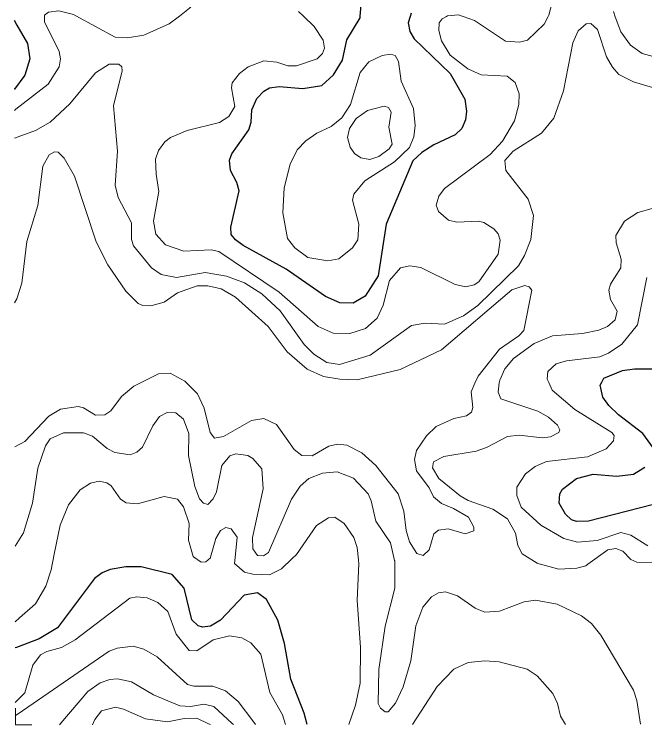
# Model space of a CAD drawing. Extents: x 473.9 to 500, y 7733.1 to 7760.8.
# Drawn here: x 473.927 to 476.272, y 7733.139 to 7735.779 of the extents above; entities that cross this region are included whole.
import ezdxf

# ---------------------------------------------------------------- set-up
doc = ezdxf.new("R2010")
doc.units = 0
doc.header["$LTSCALE"] = 0.032
for name, color, linetype, lineweight in [('1', 7, 'Continuous', 25), ('2', 7, 'Continuous', 13), ('63', 7, 'Continuous', 13)]:
    doc.layers.add(name, color=color, linetype=linetype, lineweight=lineweight)

msp = doc.modelspace()

# ---------------------------------------------------------------- linework, layer by layer
at = {"layer": '1'}
for points in [[(475.4034, 7735.7836), (475.3996, 7735.7711), (475.3922, 7735.7471), (475.3986, 7735.7148), (475.4145, 7735.6882), (475.5487, 7735.5593), (475.6022, 7735.4635), (475.6088, 7735.4191), (475.6056, 7735.3873), (475.5914, 7735.3549), (475.5669, 7735.3313), (475.4881, 7735.2936), (475.443, 7735.2651), (475.4099, 7735.2338), (475.31, 7734.9987), (475.28, 7734.8068), (475.2322, 7734.7318), (475.1881, 7734.7056), (475.1379, 7734.7063), (475.0843, 7734.7296), (474.939, 7734.8313), (474.7779, 7734.9196), (474.7505, 7734.9403), (474.7343, 7734.9609), (474.7329, 7734.9881), (474.7632, 7735.1229), (474.755, 7735.1539), (474.7317, 7735.1982), (474.7278, 7735.2364), (474.7367, 7735.2602), (474.799, 7735.3498), (474.8082, 7735.3782), (474.8106, 7735.4239), (474.8295, 7735.4657), (474.8555, 7735.4934), (474.8758, 7735.5056), (474.9127, 7735.511), (475.0007, 7735.5031), (475.0707, 7735.5147), (475.1149, 7735.5541), (475.1475, 7735.6088), (475.1638, 7735.6837), (475.2133, 7735.766), (475.2137, 7735.7714), (475.2192, 7735.8414)], [(473.9271, 7735.7575), (473.9374, 7735.7391), (473.976, 7735.6702), (473.9848, 7735.6131), (473.9661, 7735.5526), (473.9279, 7735.5007), (473.9275, 7735.5002)], [(476.3045, 7734.1664), (476.2641, 7734.2213), (476.1745, 7734.2902), (476.1377, 7734.3256), (476.116, 7734.3561), (476.1062, 7734.4005), (476.1118, 7734.4114), (476.1198, 7734.4268), (476.1891, 7734.4557), (476.2332, 7734.461), (476.3808, 7734.4619)], [(476.2993, 7733.9566), (476.0621, 7733.8955), (476.0178, 7733.894), (475.9995, 7733.9), (475.9767, 7733.9213), (475.9532, 7733.9619), (475.9555, 7733.9964), (475.966, 7734.0139), (476.018, 7734.0544), (476.0798, 7734.0695), (476.1679, 7734.0622), (476.2303, 7734.0704), (476.2726, 7734.0964)], [(475.0166, 7733.1393), (475.005, 7733.1823), (474.956, 7733.3087), (474.9318, 7733.4412), (474.9073, 7733.5279), (474.8653, 7733.6038), (474.8323, 7733.6286), (474.7827, 7733.6198), (474.6936, 7733.5279), (474.6565, 7733.5057), (474.6275, 7733.5013), (474.6115, 7733.5063), (474.588, 7733.5286), (474.5596, 7733.6468), (474.5151, 7733.6972), (474.3991, 7733.7253), (474.3418, 7733.7261), (474.2834, 7733.7154), (474.2545, 7733.7033), (474.2263, 7733.6827), (474.0884, 7733.4995), (474.0205, 7733.4577), (473.9359, 7733.4263), (473.9307, 7733.4244)]]:
    msp.add_lwpolyline(points, dxfattribs=at)
at = {"layer": '2'}
for points in [[(474.701, 7735.9764), (474.6457, 7735.8789), (474.579, 7735.8014), (474.5415, 7735.7725), (474.5034, 7735.7431), (474.4087, 7735.7016), (474.3488, 7735.6912), (474.303, 7735.694), (474.1563, 7735.7731), (474.148, 7735.7776), (474.0926, 7735.7916), (474.0546, 7735.787), (474.0396, 7735.7753), (474.0396, 7735.7733), (474.0393, 7735.7505), (474.0948, 7735.6401), (474.0991, 7735.613), (474.0942, 7735.5835), (474.0528, 7735.5195), (473.9327, 7735.4259), (473.9276, 7735.4219)], [(475.9354, 7735.8519), (475.9157, 7735.7758), (475.9127, 7735.7703), (475.8976, 7735.7427), (475.8357, 7735.6832), (475.8066, 7735.6753), (475.7535, 7735.6793), (475.6386, 7735.7561)], [(475.6386, 7735.7561), (475.5967, 7735.7708), (475.5794, 7735.7769), (475.5389, 7735.7735), (475.5343, 7735.7709), (475.519, 7735.7624), (475.5068, 7735.747), (475.5057, 7735.7187), (475.5161, 7735.6804), (475.5486, 7735.6267), (475.6141, 7735.5758), (475.6631, 7735.5539), (475.7606, 7735.5485), (475.7896, 7735.5253), (475.8043, 7735.4838), (475.8035, 7735.4436), (475.7869, 7735.3835), (475.7423, 7735.3078), (475.6966, 7735.2574), (475.5267, 7735.1313), (475.5064, 7735.1032), (475.4966, 7735.07), (475.5045, 7735.0464), (475.5424, 7735.0142), (475.5725, 7735.007), (475.653, 7735.0099), (475.6732, 7735.0046), (475.711, 7734.9811), (475.7263, 7734.9628), (475.7344, 7734.9397), (475.7263, 7734.8873), (475.6548, 7734.7851), (475.638, 7734.7741), (475.6064, 7734.7664), (475.5662, 7734.7751), (475.4388, 7734.8374), (475.3988, 7734.8438), (475.363, 7734.8364), (475.3221, 7734.7898), (475.2988, 7734.6979), (475.2773, 7734.6496), (475.2332, 7734.6116), (475.1754, 7734.5928), (475.1128, 7734.5941), (475.0579, 7734.6184), (474.9122, 7734.746), (474.6881, 7734.8974), (474.6595, 7734.9033), (474.5584, 7734.8986), (474.49, 7734.9217), (474.4535, 7734.9616), (474.4447, 7735.0107), (474.4655, 7735.1204), (474.4545, 7735.1851), (474.4526, 7735.2411), (474.4641, 7735.2733), (474.4867, 7735.3044), (474.5085, 7735.3205), (474.5703, 7735.3465), (474.69, 7735.3765), (474.7252, 7735.3992), (474.747, 7735.4361), (474.7346, 7735.506), (474.7378, 7735.5243), (474.7648, 7735.5594), (474.7967, 7735.5831), (474.8555, 7735.606), (474.9041, 7735.6004), (474.9447, 7735.5872), (474.9763, 7735.587), (475.0542, 7735.6139), (475.0738, 7735.6329), (475.0807, 7735.6526), (475.0761, 7735.6825), (475.0429, 7735.733), (475.0023, 7735.7718), (474.9845, 7735.7888)], [(476.3385, 7735.6124), (476.262, 7735.6333), (476.2184, 7735.6638), (476.1823, 7735.7134), (476.1619, 7735.7699), (476.1551, 7735.7887)], [(473.9278, 7735.3183), (474.0067, 7735.3467), (474.0612, 7735.3779), (474.1341, 7735.4464), (474.2291, 7735.5613), (474.2808, 7735.5941), (474.3163, 7735.594), (474.3272, 7735.5833), (474.3284, 7735.5683), (474.2961, 7735.4392), (474.3112, 7735.2708), (474.3028, 7735.1442), (474.3138, 7735.098), (474.3632, 7735.0039), (474.3635, 7734.9416), (474.3703, 7734.9189), (474.4379, 7734.8361), (474.474, 7734.8118), (474.5305, 7734.8012), (474.6369, 7734.8196), (474.716, 7734.806), (474.784, 7734.781), (474.8484, 7734.74), (474.9156, 7734.6769), (475.0056, 7734.5515), (475.0414, 7734.5161), (475.0894, 7734.4853), (475.1365, 7734.4772), (475.2504, 7734.5117), (475.4047, 7734.6224), (475.4553, 7734.6305), (475.5275, 7734.6268), (475.598, 7734.6589), (475.6508, 7734.6966), (475.8018, 7734.844), (475.8248, 7734.883), (475.8477, 7734.9418), (475.8584, 7735.031), (475.8378, 7735.0918), (475.7546, 7735.1989), (475.7519, 7735.2351), (475.7822, 7735.2707), (475.888, 7735.3368), (475.9335, 7735.393), (475.9701, 7735.495), (476.0045, 7735.6725), (476.0241, 7735.7169), (476.0534, 7735.7435), (476.0711, 7735.7448), (476.0957, 7735.7229), (476.13, 7735.6211), (476.1519, 7735.5822), (476.1759, 7735.5556), (476.2302, 7735.5278), (476.3505, 7735.4914)], [(473.9295, 7734.1715), (473.9314, 7734.1725), (473.9668, 7734.1913), (474.0561, 7734.2853), (474.0997, 7734.3118), (474.1655, 7734.321), (474.1848, 7734.3169), (474.2295, 7734.2894), (474.2635, 7734.29), (474.2867, 7734.3047), (474.3266, 7734.3589), (474.3721, 7734.397), (474.3791, 7734.4005), (474.4634, 7734.4425), (474.5066, 7734.4456), (474.5617, 7734.4156), (474.5756, 7734.4017), (474.609, 7734.3683), (474.6334, 7734.3157), (474.6555, 7734.2247), (474.6722, 7734.2043), (474.7059, 7734.2104), (474.8093, 7734.2699), (474.8553, 7734.2768), (474.9028, 7734.2543), (474.9683, 7734.1613), (474.9965, 7734.1399), (475.0351, 7734.1382), (475.0972, 7734.1737), (475.1289, 7734.1811), (475.1644, 7734.1778), (475.2203, 7734.1487), (475.2713, 7734.1024), (475.3544, 7733.9972), (475.3756, 7733.933), (475.384, 7733.8607), (475.3968, 7733.818), (475.4239, 7733.7747), (475.4479, 7733.7675), (475.4704, 7733.7887), (475.4874, 7733.8479), (475.5052, 7733.8623), (475.5402, 7733.8668), (475.604, 7733.8485), (475.6357, 7733.8596), (475.6363, 7733.8733), (475.6167, 7733.9097), (475.5603, 7733.9429), (475.5154, 7733.9612), (475.4868, 7733.9851), (475.4699, 7734.0191), (475.4236, 7734.0827), (475.4161, 7734.1245), (475.4229, 7734.1578), (475.4606, 7734.213), (475.496, 7734.2466), (475.5614, 7734.2774), (475.6086, 7734.2872), (475.6272, 7734.3006), (475.633, 7734.3172), (475.626, 7734.3764), (475.6405, 7734.4084), (475.6518, 7734.4336), (475.7312, 7734.5342), (475.8033, 7734.5842), (475.8222, 7734.6039), (475.8519, 7734.754), (475.8418, 7734.7657), (475.8261, 7734.7706), (475.7771, 7734.7544), (475.5157, 7734.5326), (475.3624, 7734.4585), (475.2021, 7734.4209), (475.1383, 7734.4226), (475.0772, 7734.4333), (475.0167, 7734.4604), (474.9425, 7734.5243), (474.8717, 7734.6186), (474.7501, 7734.7283), (474.6967, 7734.7581), (474.6469, 7734.7698), (474.6072, 7734.7697), (474.5343, 7734.7437), (474.4849, 7734.7087), (474.4351, 7734.6959), (474.405, 7734.6964), (474.3879, 7734.7037), (474.3418, 7734.7506), (474.2754, 7734.848), (474.232, 7734.9337), (474.1507, 7735.1777), (474.1135, 7735.2441), (474.0905, 7735.2671), (474.077, 7735.2683), (474.0573, 7735.2569), (474.0331, 7735.2145), (474.0144, 7735.0683), (473.9743, 7734.9344), (473.9549, 7734.7799)], [(476.2999, 7735.0575), (476.2463, 7735.0421), (476.1968, 7735.0103), (476.1646, 7734.9574), (476.1658, 7734.9299), (476.1837, 7734.8683), (476.1823, 7734.8362), (476.1442, 7734.7762), (476.1381, 7734.7532), (476.1438, 7734.7192), (476.1692, 7734.6759), (476.1621, 7734.6435), (476.1332, 7734.6189), (476.1012, 7734.6053), (476.0404, 7734.5931), (475.9285, 7734.5839), (475.86, 7734.555), (475.784, 7734.4993), (475.7514, 7734.4618), (475.7324, 7734.4194), (475.731, 7734.409), (475.7264, 7734.3742), (475.7368, 7734.3501), (475.8739, 7734.3044), (475.9138, 7734.282), (475.9471, 7734.2526), (475.9561, 7734.2343), (475.9526, 7734.2248), (475.9216, 7734.2091), (475.8909, 7734.2054), (475.8045, 7734.2151), (475.7617, 7734.2101), (475.6838, 7734.1688), (475.645, 7734.1552), (475.5249, 7734.1352), (475.4864, 7734.1154), (475.483, 7734.0939), (475.5058, 7734.0536), (475.5852, 7733.9893), (475.6152, 7733.9726), (475.7064, 7733.9396), (475.7611, 7733.9037), (475.7917, 7733.8512), (475.8, 7733.8051), (475.8162, 7733.7734), (475.8722, 7733.7389), (475.8745, 7733.7375)], [(476.2832, 7733.8037), (476.2204, 7733.8429), (476.183, 7733.8531), (476.0947, 7733.823), (476.0217, 7733.8169), (475.9714, 7733.8303), (475.8854, 7733.8803), (475.8125, 7733.947), (475.7962, 7733.9904), (475.7956, 7734.0215), (475.8286, 7734.0718), (475.8642, 7734.0988), (475.906, 7734.1175), (476.0587, 7734.1347), (476.1288, 7734.164), (476.1557, 7734.1932), (476.1581, 7734.2134), (476.1497, 7734.2247), (476.0116, 7734.3103), (475.9272, 7734.3825), (475.9147, 7734.4102), (475.9087, 7734.4235), (475.9114, 7734.4516), (475.9419, 7734.4794), (475.9805, 7734.4915), (476.1042, 7734.5061), (476.1364, 7734.5198), (476.1866, 7734.553), (476.2449, 7734.625), (476.28, 7734.8009)], [(473.9549, 7734.7799), (473.9366, 7734.721), (473.9287, 7734.7068)], [(476.256, 7733.1403), (476.2418, 7733.2287), (476.2294, 7733.2669), (476.1082, 7733.4721), (476.0733, 7733.5144), (476.036, 7733.5434), (475.946, 7733.5867), (475.8656, 7733.6016), (475.8233, 7733.596), (475.7317, 7733.5607), (475.6772, 7733.5569), (475.6406, 7733.5725), (475.5759, 7733.6181), (475.5313, 7733.6329), (475.5052, 7733.6293), (475.4792, 7733.6147), (475.4466, 7733.5753), (475.421, 7733.5063), (475.4015, 7733.3761), (475.3734, 7733.2792), (475.3453, 7733.2195), (475.3178, 7733.1869), (475.3071, 7733.1866), (475.2886, 7733.2003), (475.2811, 7733.2175), (475.2834, 7733.3439), (475.3067, 7733.5057), (475.3422, 7733.6467), (475.342, 7733.7481), (475.3418, 7733.7489), (475.3258, 7733.8146), (475.272, 7733.8955), (475.2544, 7733.971), (475.2427, 7733.9971), (475.1889, 7734.0547), (475.1275, 7734.0784), (475.0736, 7734.0734), (475.0223, 7734.0534), (474.9905, 7734.0253), (474.9578, 7733.9773), (474.8723, 7733.7786), (474.8541, 7733.7666), (474.8315, 7733.7682), (474.815, 7733.792), (474.8131, 7733.835), (474.8532, 7734.0157), (474.8476, 7734.0893), (474.8149, 7734.1279), (474.7958, 7734.1391), (474.751, 7734.1457), (474.729, 7734.1382), (474.6997, 7734.1019), (474.6795, 7734.0043), (474.6674, 7733.9787), (474.6472, 7733.9572), (474.6308, 7733.9621), (474.6163, 7733.9788), (474.5991, 7734.0241), (474.5754, 7734.1392), (474.5763, 7734.2208), (474.5566, 7734.2743), (474.5284, 7734.2977), (474.4957, 7734.2985), (474.467, 7734.2837), (474.443, 7734.2499), (474.4038, 7734.1705), (474.3836, 7734.1517), (474.3586, 7734.1417), (474.3007, 7734.1504), (474.2729, 7734.1656), (474.2185, 7734.2114), (474.185, 7734.2232), (474.1108, 7734.223), (474.0605, 7734.2013), (474.0437, 7734.1756), (474.0145, 7734.0923), (473.9955, 7733.9619), (473.962, 7733.8525), (473.9301, 7733.8029)], [(475.1718, 7733.1394), (475.196, 7733.211), (475.2134, 7733.2936), (475.2151, 7733.4263), (475.203, 7733.6018), (475.2086, 7733.7369), (475.207, 7733.7514), (475.202, 7733.7974), (475.1896, 7733.8351), (475.1542, 7733.8867), (475.1197, 7733.9102), (475.0958, 7733.9076), (475.0507, 7733.8786), (474.9766, 7733.7717), (474.9604, 7733.7561), (474.9215, 7733.7184), (474.8759, 7733.6962), (474.8145, 7733.6978), (474.7839, 7733.7059), (474.7458, 7733.738), (474.7483, 7733.7601), (474.7567, 7733.8353), (474.7343, 7733.8664), (474.7144, 7733.8714), (474.6942, 7733.8604), (474.6771, 7733.8313), (474.6574, 7733.7618), (474.6567, 7733.7592), (474.6397, 7733.7437), (474.6218, 7733.7427), (474.5943, 7733.763), (474.5925, 7733.7643), (474.5752, 7733.8244), (474.5783, 7733.8867), (474.5562, 7733.9485), (474.534, 7733.9767), (474.485, 7733.9866), (474.3855, 7733.9599), (474.3433, 7733.9631), (474.3222, 7733.9769), (474.288, 7734.0268), (474.272, 7734.038), (474.2428, 7734.0444), (474.2104, 7734.037), (474.1729, 7734.0113), (474.1289, 7733.9564), (474.0976, 7733.881), (474.0763, 7733.7727), (474.0648, 7733.7146), (474.0441, 7733.6536), (474.0061, 7733.5883), (473.9464, 7733.5357), (473.9305, 7733.5217)], [(475.8745, 7733.7375), (475.9529, 7733.7169), (476.0192, 7733.7203), (476.0523, 7733.7292), (476.0607, 7733.7353), (476.1343, 7733.7893), (476.1639, 7733.7938), (476.1906, 7733.7841), (476.2197, 7733.7523), (476.2421, 7733.7424), (476.3733, 7733.7405), (476.3989, 7733.729), (476.4122, 7733.723), (476.4259, 7733.6772), (476.4258, 7733.5959), (476.4115, 7733.4999), (476.4144, 7733.4458), (476.4417, 7733.3942), (476.5148, 7733.3033), (476.5255, 7733.2593), (476.5288, 7733.1405)], [(474.9361, 7733.1393), (474.9246, 7733.1762), (474.8778, 7733.2584), (474.8442, 7733.4013), (474.8065, 7733.4431), (474.7738, 7733.4621), (474.7273, 7733.4687), (474.6669, 7733.454), (474.6061, 7733.4129), (474.5777, 7733.4146), (474.5293, 7733.4756), (474.4983, 7733.5593), (474.4615, 7733.5935), (474.4214, 7733.6104), (474.3834, 7733.6135), (474.3571, 7733.6088), (474.1532, 7733.4541), (474.1025, 7733.4255), (474.048, 7733.4113), (474.0244, 7733.3988), (473.9969, 7733.3598), (473.9665, 7733.2568), (473.9375, 7733.2281), (473.931, 7733.2216)], [(473.931, 7733.1723), (473.9576, 7733.1905), (474.2798, 7733.4119), (474.3097, 7733.4237), (474.3692, 7733.4302), (474.4095, 7733.4197), (474.4592, 7733.3908), (474.5714, 7733.2881), (474.5949, 7733.2824), (474.6663, 7733.2816), (474.7122, 7733.2643), (474.7595, 7733.2257), (474.8179, 7733.1481), (474.8246, 7733.1392)], [(475.9769, 7733.1401), (475.9586, 7733.1702), (475.9471, 7733.2174), (475.9298, 7733.255), (475.8719, 7733.3203), (475.8341, 7733.3449), (475.7307, 7733.3725), (475.6776, 7733.3765), (475.6148, 7733.3702), (475.5616, 7733.3451), (475.5004, 7733.281), (475.4081, 7733.1401), (475.4078, 7733.1396)], [(474.0954, 7733.1386), (474.1007, 7733.1448), (474.2012, 7733.2617), (474.2468, 7733.2942), (474.2833, 7733.3075), (474.3115, 7733.3097), (474.3635, 7733.2983), (474.4454, 7733.2498), (474.5433, 7733.2095), (474.583, 7733.2068), (474.6329, 7733.2147), (474.67, 7733.2068), (474.7378, 7733.1432), (474.7422, 7733.1391)], [(474.218, 7733.1387), (474.2266, 7733.1582), (474.2521, 7733.1908), (474.3039, 7733.2044), (474.3339, 7733.197), (474.4153, 7733.1604), (474.4973, 7733.1497), (474.5595, 7733.1618), (474.6067, 7733.1633), (474.6499, 7733.1425), (474.6571, 7733.1391)]]:
    msp.add_lwpolyline(points, dxfattribs=at)
for points in [[(474.9263, 7735.0406), (474.931, 7735.1334), (474.9534, 7735.2214), (474.9791, 7735.2749), (475.0117, 7735.3084), (475.053, 7735.3372), (475.1057, 7735.3624), (475.1456, 7735.3942), (475.1774, 7735.444), (475.2133, 7735.5623), (475.2456, 7735.6028), (475.2954, 7735.626), (475.3263, 7735.6309), (475.3441, 7735.6261), (475.3556, 7735.6032), (475.3658, 7735.5305), (475.4118, 7735.4283), (475.4177, 7735.3658), (475.4137, 7735.3234), (475.3975, 7735.2844), (475.3415, 7735.2308), (475.2303, 7735.1605), (475.1904, 7735.1101), (475.1854, 7735.0886), (475.2086, 7734.9992), (475.2052, 7734.9408), (475.1848, 7734.9109), (475.1343, 7734.8707), (475.0939, 7734.8631), (475.0194, 7734.8757), (474.9711, 7734.9109), (474.9439, 7734.946)], [(475.3196, 7735.3595), (475.3283, 7735.4151), (475.3194, 7735.4331), (475.3027, 7735.438), (475.2412, 7735.4212), (475.199, 7735.3911), (475.1741, 7735.3551), (475.1661, 7735.3212), (475.176, 7735.2851), (475.193, 7735.2613), (475.2157, 7735.2456), (475.25, 7735.2394), (475.2829, 7735.2508), (475.3216, 7735.2785), (475.3329, 7735.2963)]]:
    msp.add_lwpolyline(points, close=True, dxfattribs=at)
at = {"layer": '63'}
msp.add_lwpolyline([(473.9319, 7733.2006), (473.9319, 7733.139), (473.9926, 7733.139)], dxfattribs=at)

doc.saveas('drawing.dxf')
